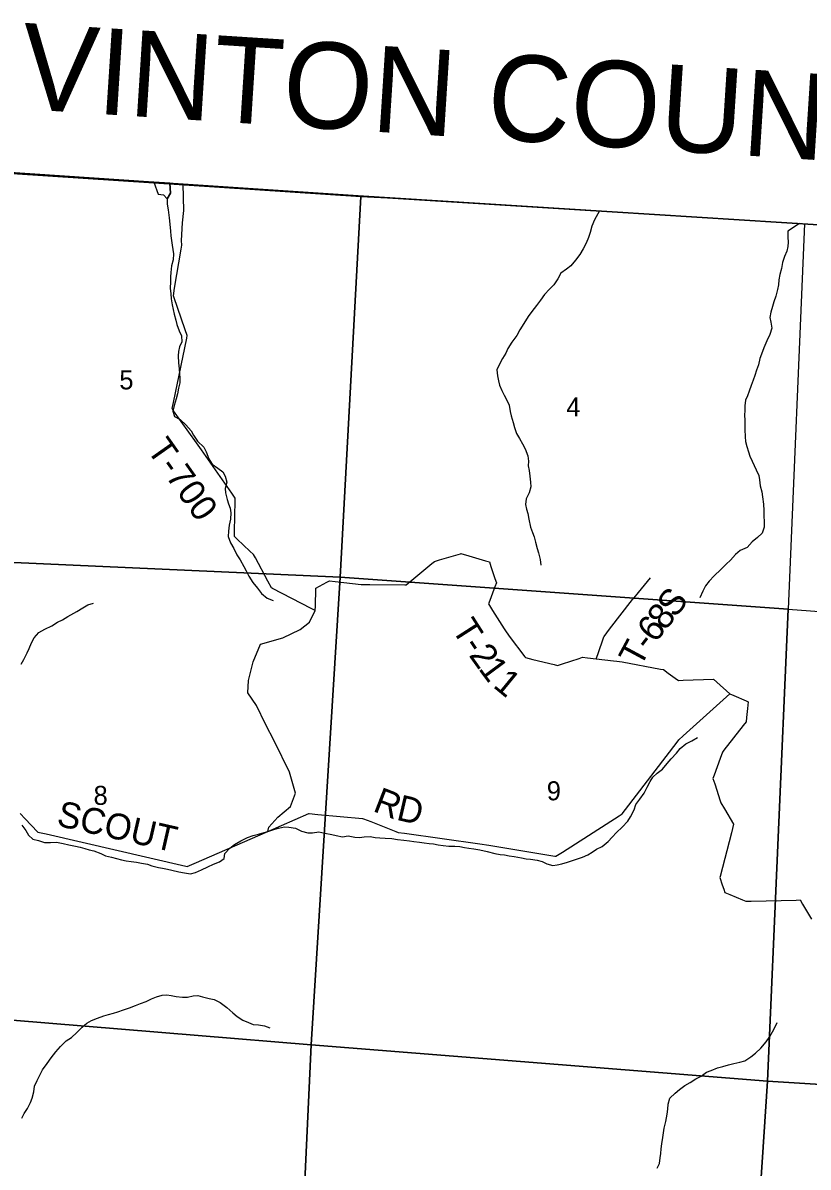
# Model space of a CAD drawing. Extents: x 1715311 to 2083412, y 146837 to 553079.
# Drawn here: x 1900303 to 1909416, y 428080 to 441362 of the extents above; entities that cross this region are included whole.
import ezdxf

# ---------------------------------------------------------------- set-up
doc = ezdxf.new("R2010")
doc.units = 0
for name, color, linetype in [('GM_X_Adjacent_County', 7, 'Continuous'), ('GM_X_Adjacent_County_Text', 7, 'Continuous'), ('GM_X_County', 7, 'Continuous'), ('GM_X_County_Road', 7, 'Continuous'), ('GM_X_County_Road_Text', 7, 'Continuous'), ('GM_X_Minor_Lake', 7, 'Continuous'), ('GM_X_Minor_River', 7, 'Continuous'), ('GM_X_Section', 7, 'Continuous'), ('GM_X_Section_Text', 7, 'Continuous'), ('GM_X_Township', 7, 'Continuous'), ('GM_X_Township_Road', 7, 'Continuous'), ('GM_X_Township_Road_Text', 7, 'Continuous'), ('GM_X_Township_ROW', 7, 'Continuous')]:
    doc.layers.add(name, color=color, linetype=linetype)

msp = doc.modelspace()

# ---------------------------------------------------------------- linework, layer by layer
at = {"layer": 'GM_X_Adjacent_County'}
msp.add_lwpolyline([(1939240, 431740), (1937007, 431780), (1935188, 432062), (1933981, 432224), (1933070, 432350), (1930633, 432708), (1930601, 432713), (1925579, 433318), (1925964, 437926), (1925495, 437967), (1920317, 438311), (1919719, 438351), (1916910, 438538), (1916727, 438551), (1916579, 438559), (1914913, 438660), (1911023, 438921), (1909600, 439016), (1904196, 439355), (1902162, 439491), (1899062, 439699)], dxfattribs=at)
at = {"layer": 'GM_X_County'}
msp.add_lwpolyline([(1899062, 439699), (1902162, 439491), (1904196, 439355), (1909600, 439016), (1911023, 438921), (1914913, 438660), (1916579, 438559), (1916727, 438551), (1916910, 438538), (1919719, 438351), (1920317, 438311), (1925495, 437967), (1925964, 437926), (1925579, 433318), (1930601, 432713), (1930633, 432708), (1933070, 432350), (1933981, 432224), (1935188, 432062), (1937007, 431780), (1939240, 431740)], dxfattribs=at)
at = {"layer": 'GM_X_County_Road'}
msp.add_lwpolyline([(1900273, 432185), (1900331, 432124), (1900473, 431972), (1900475, 431970), (1900574, 431948), (1902193, 431573), (1902209, 431570), (1902289, 431604), (1903146, 431976), (1903623, 432184), (1903625, 432185), (1903726, 432175), (1904244, 432126), (1904256, 432124), (1904341, 432091), (1904631, 431977), (1904660, 431966), (1904732, 431956), (1905607, 431834), (1905608, 431834), (1905709, 431817), (1906478, 431690), (1906490, 431688), (1906567, 431737), (1907222, 432159), (1907260, 432182), (1907296, 432230), (1907895, 433013), (1907916, 433040), (1907968, 433087), (1908469, 433540), (1908508, 433575)], dxfattribs=at)
at = {"layer": 'GM_X_Minor_Lake'}
for points in [[(1901822, 439515), (1901872, 439373), (1901934, 439367), (1901976, 439321)], [(1901976, 439321), (1902016, 439385), (1902010, 439502), (1901822, 439515)]]:
    msp.add_lwpolyline(points, dxfattribs=at)
at = {"layer": 'GM_X_Minor_River'}
for points in [[(1902010, 439502), (1902016, 439385), (1901976, 439321), (1901978, 439259), (1901990, 439191), (1902001, 439101), (1902009, 439027), (1902015, 438944), (1902019, 438892), (1902026, 438838), (1902036, 438782), (1902044, 438732), (1902050, 438680), (1902046, 438612), (1902029, 438542), (1902021, 438466), (1902017, 438414), (1902015, 438356), (1902014, 438282), (1902020, 438216), (1902024, 438158), (1902034, 438090), (1902047, 438034), (1902059, 437982), (1902077, 437910), (1902089, 437860), (1902115, 437789), (1902144, 437729), (1902148, 437659), (1902120, 437601), (1902108, 437547), (1902106, 437497), (1902107, 437415), (1902117, 437347), (1902121, 437287), (1902125, 437237), (1902124, 437183), (1902108, 437121), (1902098, 437055), (1902080, 436997), (1902057, 436921), (1902043, 436857), (1902061, 436793), (1902129, 436757), (1902195, 436697), (1902256, 436626), (1902284, 436576), (1902328, 436508), (1902402, 436436), (1902430, 436382), (1902461, 436303), (1902499, 436239), (1902565, 436195), (1902625, 436151), (1902649, 436099), (1902669, 436030), (1902652, 435956), (1902654, 435906), (1902672, 435830), (1902690, 435778), (1902708, 435728), (1902715, 435676), (1902711, 435602), (1902695, 435532), (1902689, 435464), (1902686, 435400), (1902714, 435328), (1902752, 435260), (1902786, 435188), (1902826, 435131), (1902869, 435053), (1902893, 435003), (1902925, 434939), (1902973, 434867), (1903024, 434802), (1903072, 434738), (1903138, 434686), (1903206, 434656)], [(1906997, 439180), (1906938, 439075), (1906907, 439003), (1906885, 438929), (1906867, 438873), (1906841, 438807), (1906806, 438739), (1906766, 438675), (1906716, 438607), (1906663, 438544), (1906611, 438504), (1906547, 438458), (1906511, 438390), (1906464, 438320), (1906414, 438272), (1906358, 438211), (1906312, 438145), (1906263, 438083), (1906211, 438011), (1906167, 437953), (1906115, 437871), (1906072, 437798), (1906036, 437734), (1905978, 437658), (1905931, 437584), (1905907, 437530), (1905871, 437468), (1905833, 437402), (1905802, 437334), (1905810, 437264), (1905822, 437208), (1905836, 437156), (1905861, 437094), (1905889, 437042), (1905925, 436976), (1905947, 436926), (1905959, 436852), (1905968, 436800), (1905992, 436725), (1906008, 436665), (1906032, 436595), (1906066, 436539), (1906103, 436475), (1906133, 436417), (1906163, 436335), (1906171, 436275), (1906168, 436220), (1906178, 436168), (1906188, 436102), (1906194, 436032), (1906198, 435978), (1906177, 435906), (1906143, 435836), (1906137, 435772), (1906149, 435718), (1906162, 435668), (1906176, 435600), (1906194, 435510), (1906218, 435446), (1906236, 435396), (1906253, 435334), (1906273, 435260), (1906287, 435210), (1906305, 435134), (1906314, 435067)], [(1909316, 439035), (1909179, 438944), (1909181, 438876), (1909183, 438816), (1909179, 438766), (1909168, 438714), (1909142, 438650), (1909120, 438582), (1909106, 438510), (1909087, 438442), (1909077, 438380), (1909073, 438322), (1909061, 438266), (1909040, 438192), (1909020, 438124), (1909004, 438070), (1908984, 438006), (1908973, 437944), (1908983, 437890), (1908995, 437820), (1908973, 437744), (1908936, 437672), (1908904, 437592), (1908874, 437518), (1908855, 437466), (1908839, 437394), (1908819, 437330), (1908799, 437271), (1908778, 437215), (1908756, 437153), (1908734, 437089), (1908714, 437035), (1908690, 436981), (1908681, 436917), (1908681, 436863), (1908679, 436807), (1908681, 436749), (1908680, 436695), (1908682, 436641), (1908684, 436557), (1908690, 436503), (1908706, 436444), (1908723, 436382), (1908741, 436332), (1908767, 436276), (1908789, 436226), (1908815, 436176), (1908844, 436108), (1908852, 436058), (1908858, 435990), (1908880, 435918), (1908888, 435860), (1908897, 435777), (1908901, 435701), (1908901, 435639), (1908905, 435569), (1908908, 435509), (1908884, 435439), (1908830, 435390), (1908768, 435340), (1908709, 435272), (1908629, 435238), (1908573, 435190), (1908517, 435125), (1908464, 435081), (1908404, 435019), (1908324, 434943), (1908269, 434882), (1908227, 434826), (1908195, 434764), (1908159, 434690)], [(1900281, 433919), (1900315, 433971), (1900351, 434049), (1900374, 434101), (1900404, 434167), (1900434, 434225), (1900486, 434287), (1900557, 434326), (1900639, 434362), (1900703, 434404), (1900761, 434433), (1900825, 434473), (1900930, 434529), (1901000, 434573), (1901058, 434606), (1901122, 434628)], [(1903809, 431958), (1903887, 431942), (1903937, 431930), (1904011, 431913), (1904079, 431927), (1904155, 431909), (1904211, 431907), (1904263, 431914), (1904333, 431918), (1904391, 431908), (1904447, 431904), (1904509, 431899), (1904583, 431893), (1904649, 431883), (1904723, 431875), (1904791, 431866), (1904841, 431860), (1904905, 431852), (1904959, 431846), (1905017, 431837), (1905069, 431833), (1905121, 431823), (1905181, 431813), (1905245, 431806), (1905315, 431804), (1905373, 431800), (1905427, 431792), (1905477, 431782), (1905538, 431773), (1905608, 431765), (1905690, 431745), (1905782, 431722), (1905844, 431710), (1905894, 431706), (1905948, 431694), (1906006, 431685), (1906088, 431669), (1906144, 431659), (1906194, 431653), (1906270, 431644), (1906330, 431628), (1906382, 431600), (1906454, 431582), (1906504, 431589), (1906558, 431599), (1906622, 431621), (1906796, 431678), (1906858, 431706), (1906909, 431736), (1906961, 431770), (1907027, 431803), (1907095, 431859), (1907141, 431911), (1907192, 431965), (1907258, 432028), (1907322, 432096), (1907353, 432148), (1907399, 432228), (1907417, 432290), (1907463, 432350), (1907512, 432422), (1907550, 432489), (1907584, 432555), (1907614, 432607), (1907665, 432653), (1907727, 432701), (1907781, 432765), (1907827, 432818), (1907888, 432884), (1907932, 432940), (1907998, 432992), (1908066, 433028), (1908133, 433067)], [(1900292, 432049), (1900336, 431986), (1900368, 431934), (1900419, 431888), (1900485, 431870), (1900555, 431847), (1900623, 431849), (1900694, 431853), (1900772, 431835), (1900836, 431820), (1900914, 431804), (1900968, 431794), (1901020, 431777), (1901072, 431765), (1901128, 431751), (1901207, 431719), (1901263, 431694), (1901333, 431678), (1901391, 431662), (1901447, 431648), (1901503, 431635), (1901561, 431627), (1901623, 431619), (1901681, 431609), (1901748, 431598), (1901799, 431578), (1901875, 431560), (1901925, 431550), (1901981, 431540), (1902031, 431529), (1902113, 431509), (1902177, 431495), (1902250, 431484), (1902308, 431500), (1902376, 431530), (1902450, 431564), (1902514, 431597), (1902586, 431625), (1902637, 431663), (1902645, 431721), (1902705, 431783), (1902759, 431824), (1902833, 431868), (1902908, 431906), (1902974, 431930), (1903036, 431945), (1903102, 431963), (1903158, 431979), (1903214, 431999), (1903268, 432014), (1903339, 432030), (1903391, 432028), (1903465, 432016), (1903537, 431981), (1903608, 431961), (1903663, 431961), (1903737, 431971), (1903809, 431958)], [(1900291, 428647), (1900319, 428703), (1900356, 428761), (1900390, 428829), (1900412, 428881), (1900430, 428955), (1900439, 429019), (1900469, 429085), (1900499, 429146), (1900532, 429210), (1900584, 429282), (1900632, 429348), (1900684, 429418), (1900741, 429482), (1900805, 429545), (1900865, 429585), (1900927, 429643), (1900992, 429703), (1901046, 429751), (1901098, 429782), (1901168, 429810), (1901242, 429836), (1901295, 429850), (1901355, 429867), (1901405, 429883), (1901471, 429905), (1901541, 429929), (1901609, 429958), (1901667, 429980), (1901732, 430004), (1901794, 430032), (1901852, 430057), (1901918, 430077), (1901972, 430081), (1902024, 430073), (1902082, 430062), (1902156, 430054), (1902212, 430054), (1902278, 430070), (1902332, 430073), (1902386, 430057), (1902466, 430039), (1902522, 430025), (1902592, 429990), (1902668, 429932), (1902738, 429872), (1902790, 429828), (1902854, 429785), (1902922, 429759), (1902976, 429737), (1903036, 429730), (1903106, 429722), (1903170, 429698)], [(1907664, 428069), (1907690, 428123), (1907700, 428187), (1907706, 428239), (1907711, 428293), (1907717, 428349), (1907731, 428423), (1907739, 428477), (1907747, 428533), (1907764, 428609), (1907782, 428693), (1907788, 428753), (1907791, 428809), (1907813, 428881), (1907873, 428939), (1907923, 428982), (1907985, 429026), (1908048, 429062), (1908114, 429104), (1908174, 429137), (1908236, 429181), (1908292, 429201), (1908365, 429231), (1908425, 429250), (1908491, 429266), (1908555, 429284), (1908625, 429298), (1908683, 429315), (1908751, 429359), (1908806, 429401), (1908866, 429461), (1908930, 429533), (1908972, 429596), (1909019, 429678), (1909059, 429758)]]:
    msp.add_lwpolyline(points, dxfattribs=at)
at = {"layer": 'GM_X_Section'}
for points in [[(1899082, 439687), (1899768, 439642), (1904226, 439349), (1903985, 434927), (1898733, 435166)], [(1904226, 439349), (1904534, 439330), (1909376, 439029), (1909184, 434558), (1903985, 434927)], [(1898733, 435166), (1903985, 434927), (1903650, 429501), (1898398, 429932)], [(1903985, 434927), (1909184, 434558), (1908945, 429078), (1903650, 429501)], [(1909184, 434558), (1914624, 434151), (1914281, 428745), (1908945, 429078)], [(1898398, 429932), (1903650, 429501), (1903396, 424089), (1898001, 424490)], [(1903650, 429501), (1908945, 429078), (1908594, 423731), (1903396, 424089)], [(1908945, 429078), (1914281, 428745), (1913920, 423360), (1908594, 423731)]]:
    msp.add_lwpolyline(points, close=True, dxfattribs=at)
at = {"layer": 'GM_X_Township'}
msp.add_lwpolyline([(1899062, 439699), (1902162, 439491), (1904196, 439355), (1909600, 439016), (1911023, 438921), (1914913, 438660), (1916579, 438559), (1916727, 438551), (1916910, 438538), (1919719, 438351), (1920317, 438311), (1925495, 437967), (1925964, 437926), (1925579, 433318), (1925577, 433238), (1925097, 427457), (1925048, 426885), (1924685, 422525), (1924378, 418834), (1924228, 417035), (1924151, 416266), (1923714, 411909), (1923575, 409917), (1923291, 406654)], dxfattribs=at)
at = {"layer": 'GM_X_Township_Road'}
for points in [[(1903695, 434542), (1903650, 434566), (1903198, 434798), (1903187, 434803), (1903145, 434883), (1903001, 435152), (1902979, 435192), (1902938, 435230), (1902791, 435370), (1902759, 435400), (1902760, 435459), (1902765, 435815), (1902765, 435847), (1902726, 435904), (1902377, 436405), (1902357, 436434), (1902319, 436488), (1902052, 436861), (1902035, 436885), (1902050, 436955), (1902205, 437702), (1902211, 437732), (1902188, 437799), (1902053, 438184), (1902049, 438195), (1902064, 438283), (1902139, 438735), (1902147, 438782), (1902143, 438836), (1902154, 439042), (1902169, 439186), (1902162, 439491)], [(1903695, 434542), (1903697, 434593), (1903703, 434795), (1903703, 434799), (1903788, 434846), (1903832, 434871), (1903861, 434887), (1903928, 434879), (1904229, 434845), (1904231, 434845), (1904330, 434844), (1904734, 434839), (1904750, 434839), (1904816, 434893), (1905050, 435086), (1905081, 435111), (1905139, 435128), (1905381, 435200), (1905386, 435202), (1905478, 435175), (1905672, 435119), (1905718, 435105), (1905734, 435054), (1905782, 434911), (1905798, 434863), (1905780, 434815), (1905709, 434626), (1905706, 434617), (1905754, 434540), (1905889, 434327), (1905896, 434316), (1905948, 434245), (1906129, 434002), (1906136, 433994), (1906223, 433972), (1906469, 433913), (1906508, 433903), (1906566, 433922), (1906758, 433985), (1906798, 433998), (1906856, 433991), (1906957, 433981), (1907158, 433959), (1907196, 433955), (1907257, 433944), (1907704, 433861), (1907736, 433855), (1907791, 433815), (1907874, 433756), (1907912, 433729), (1907966, 433731), (1908319, 433743), (1908320, 433743), (1908394, 433676), (1908470, 433609), (1908508, 433575)], [(1906957, 433981), (1906975, 434032), (1907047, 434237), (1907048, 434240), (1907113, 434324), (1907379, 434668), (1907396, 434689), (1907448, 434752), (1907551, 434879), (1907586, 434921)], [(1908508, 433575), (1908556, 433554), (1908699, 433492), (1908722, 433483), (1908713, 433403), (1908701, 433300), (1908696, 433248), (1908663, 433207), (1908438, 432919), (1908422, 432898), (1908395, 432825), (1908325, 432629), (1908312, 432593), (1908332, 432530), (1908396, 432331), (1908404, 432307), (1908444, 432240), (1908551, 432061), (1908552, 432060), (1908526, 431960), (1908395, 431455), (1908392, 431441), (1908420, 431356), (1908437, 431306), (1908450, 431269), (1908509, 431244), (1908653, 431183), (1908692, 431167), (1908755, 431168), (1909276, 431180), (1909326, 431181), (1909353, 431134), (1909457, 430957)]]:
    msp.add_lwpolyline(points, dxfattribs=at)
at = {"layer": 'GM_X_Township_ROW'}
msp.add_lwpolyline([(1903146, 431976), (1903156, 432026), (1903261, 432142), (1903409, 432268), (1903468, 432420), (1903396, 432665), (1903223, 433019), (1903117, 433220), (1903015, 433438), (1902914, 433587), (1902922, 433729), (1902976, 433947), (1903061, 434151), (1903319, 434223), (1903522, 434320), (1903628, 434406), (1903695, 434542)], dxfattribs=at)

# ---------------------------------------------------------------- texts
at = {"layer": 'GM_X_Adjacent_County_Text'}
msp.add_text('VINTON COUNTY', height=1000, rotation=356.3222, dxfattribs=at).set_placement((1900257, 440365))
at = {"layer": 'GM_X_County_Road_Text'}
for s, rotation, p in [('R', 338.8611, (1904353, 432216)), ('D', 346.9489, (1904627, 432114)), ('SCOUT', 347.1428, (1900683, 432046))]:
    msp.add_text(s, height=300, rotation=rotation, dxfattribs=at).set_placement(p)
at = {"layer": 'GM_X_Section_Text'}
for s, p in [('5', (1901422, 437108)), ('4', (1906610, 436794)), ('8', (1901123, 432285)), ('9', (1906383, 432338))]:
    msp.add_text(s, height=221, rotation=0, dxfattribs=at).set_placement(p)
at = {"layer": 'GM_X_Township_Road_Text'}
for s, rotation, p in [('T-700', 305.1502, (1901734, 436410)), ('S', 51.8743, (1907873, 434445)), ('8', 51.6417, (1907758, 434299)), ('T', 302.606, (1905273, 434326)), ('6', 51.6645, (1907643, 434155)), ('T', 61.7251, (1907469, 433871)), ('-', 52.2215, (1907568, 434058)), ('2', 305.4406, (1905472, 434022)), ('-', 303.8822, (1905398, 434131)), ('1', 306.52, (1905582, 433866)), ('1', 320.648, (1905748, 433659))]:
    msp.add_text(s, height=300, rotation=rotation, dxfattribs=at).set_placement(p)

doc.saveas('drawing.dxf')
